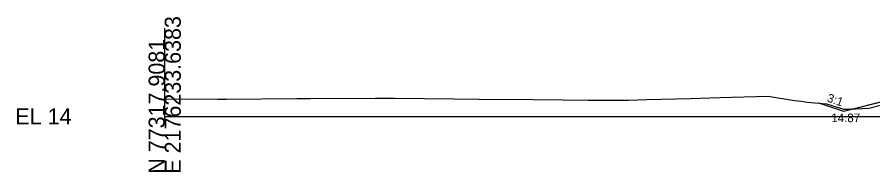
# Model space of a CAD drawing. Extents: x 2177029 to 2201446, y 59897 to 78390.
# Drawn here: x 2199017 to 2199166, y 70397.6 to 70424.6 of the extents above; entities that cross this region are included whole.
import ezdxf

# ---------------------------------------------------------------- set-up
doc = ezdxf.new("R2010")
doc.units = 0
for name, color, linetype in [('Exist Cross Section Cell', 7, 'Continuous'), ('Exist PHM Roadway Shape', 7, 'Continuous'), ('Exist XS Ground Line', 7, 'Continuous'), ('Old_Level_3', 7, 'Continuous'), ('Prop CMT Top Wall Envelope', 7, 'Continuous'), ('Prop Hatching', 7, 'Continuous'), ('Prop XS Side Slope Text', 7, 'Continuous')]:
    doc.layers.add(name, color=color, linetype=linetype)

msp = doc.modelspace()

# ---------------------------------------------------------------- linework, layer by layer
at = {"layer": 'Exist Cross Section Cell'}
msp.add_line((2199042.73, 70407.31), (2199242.73, 70407.31), dxfattribs=at)
at = {"layer": 'Exist XS Ground Line'}
msp.add_lwpolyline([(2199042.73, 70410.39), (2199052, 70410.32), (2199053.51, 70410.32), (2199065.7, 70410.43), (2199068.13, 70410.42), (2199079.4, 70410.47), (2199082.76, 70410.47), (2199093.1, 70410.34), (2199097.39, 70410.3), (2199106.8, 70410.26), (2199112.01, 70410.2), (2199116.37, 70410.12), (2199120.47, 70410.13), (2199123.47, 70410.13), (2199126.64, 70410.23), (2199134.2, 70410.44), (2199139.36, 70410.6), (2199147.74, 70410.84), (2199152.36, 70410.1), (2199153.49, 70409.94), (2199154.57, 70409.81), (2199157.92, 70409.51), (2199160.53, 70408.66), (2199160.88, 70408.57), (2199161.78, 70408.58), (2199165.28, 70408.73), (2199170.27, 70410)], dxfattribs=at)
at = {"layer": 'Old_Level_3'}
msp.add_line((2199042.73, 70405.94), (2199042.73, 70422.68), dxfattribs=at)
at = {"layer": 'Prop Hatching'}
msp.add_line((2199160.94, 70408.18), (2199156.59, 70409.63), dxfattribs=at)
msp.add_lwpolyline([(2199178.72, 70412.25), (2199176.72, 70412.13), (2199160.94, 70408.18)], dxfattribs=at)
at = {"layer": 'Prop XS Side Slope Text'}
for points in [[(2199170.27, 70410), (2199174.12, 70410.97), (2199171.46, 70410.81), (2199162.71, 70408.62), (2199165.28, 70408.73)], [(2199160.88, 70408.57), (2199161.78, 70408.58), (2199162.71, 70408.62), (2199160.94, 70408.18), (2199156.59, 70409.63), (2199157.92, 70409.51), (2199160.53, 70408.66)]]:
    msp.add_lwpolyline(points, close=True, dxfattribs=at)

# ---------------------------------------------------------------- texts
at = {"layer": 'Exist Cross Section Cell'}
for s, p in [('E 2176233.6383', (2199045.53, 70397.31)), ('N 77317.9081', (2199042.73, 70397.31))]:
    msp.add_text(s, height=2.8, rotation=90, dxfattribs=at).set_placement(p)
msp.add_text('EL 14', height=2.8, dxfattribs=at).set_placement((2199016.73, 70405.91))
at = {"layer": 'Exist PHM Roadway Shape'}
msp.add_text('LT_Slope_Fill', height=0.2, dxfattribs=at).set_placement((2199161.76, 70408.52))
at = {"layer": 'Prop CMT Top Wall Envelope'}
msp.add_text('3:1', height=1.5, rotation=341.5651, dxfattribs=at).set_placement((2199157.89, 70409.91))
for s, height, p in [('14.87', 1.5, (2199158.75, 70406.3)), ('-', 0.0001, (2199042.73, 70407.31)), ('-', 0.0001, (2199042.73, 70407.31))]:
    msp.add_text(s, height=height, dxfattribs=at).set_placement(p)

doc.saveas('drawing.dxf')
